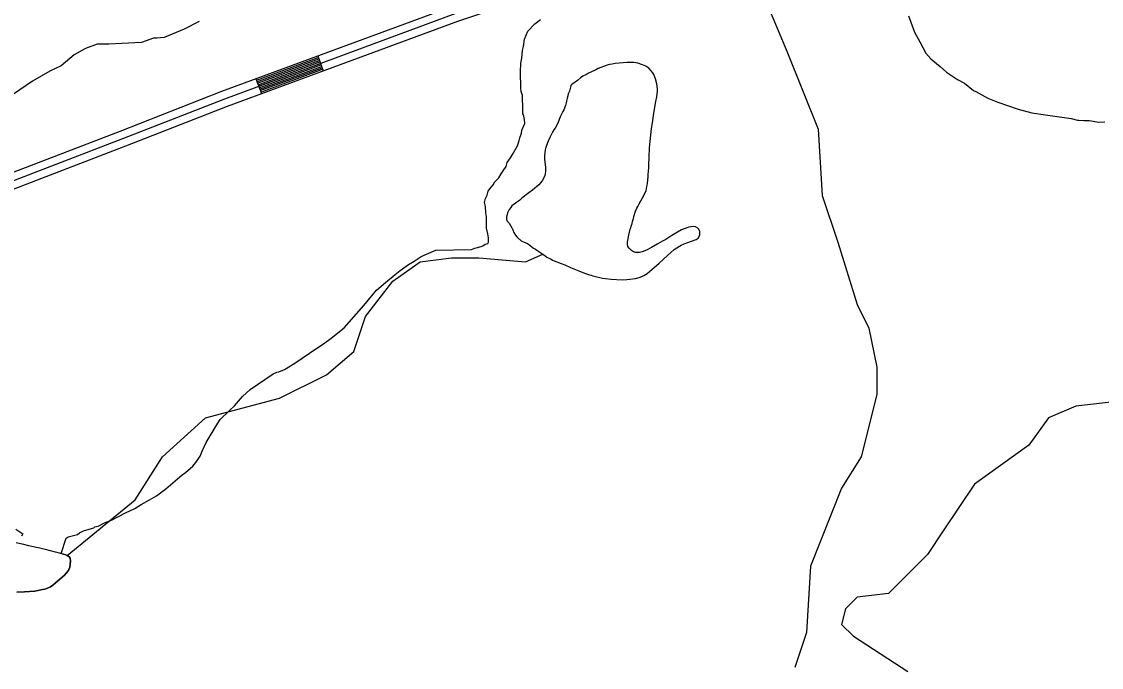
# Model space of a CAD drawing. Extents: x 3250478 to 3288318, y 788638 to 816472.
# Drawn here: x 3281015 to 3283065, y 801197 to 802423 of the extents above; entities that cross this region are included whole.
import ezdxf

# ---------------------------------------------------------------- set-up
doc = ezdxf.new("R2010")
doc.units = 0
for name, color, linetype in [('V-ROAD-CNTR', 7, 'Continuous'), ('V-SITE-VEGE', 7, 'Continuous'), ('V-TOPO-SHOR', 7, 'Continuous')]:
    doc.layers.add(name, color=color, linetype=linetype)

msp = doc.modelspace()

# ---------------------------------------------------------------- linework, layer by layer
at = {"layer": 'V-ROAD-CNTR'}
for p, q in [((3281577.4, 802357.9), (3281587.8, 802329.8)), ((3281460.1, 802314.6), (3281470.5, 802286.5))]:
    msp.add_line(p, q, dxfattribs=at)
for points in [[(3279082.7, 801392.1), (3279366.7, 801503.1), (3279729.5, 801639.2), (3280211.4, 801821.3), (3280733.6, 802019.1), (3281207.6, 802201.4), (3281400.9, 802276.7), (3281838.7, 802438.4), (3281990.1, 802489.7), (3282194.7, 802565.3), (3282521.9, 802691.3), (3282958, 802858.7), (3283121.5, 802911.3), (3283189.6, 802930.1), (3283253.7, 802955.9), (3283320.1, 802987.7), (3283377.3, 803019), (3283437.7, 803056.4), (3283497.5, 803110.3), (3283521, 803145.5)], [(3279175.7, 801410.3), (3279372.1, 801489.1), (3279734.8, 801625.2), (3280216.7, 801807.3), (3280738.9, 802005.1), (3281213, 802187.4), (3281406.2, 802262.7), (3281843.7, 802424.3), (3281995.1, 802475.5), (3282200, 802551.3), (3282527.2, 802677.3), (3282963, 802844.6), (3283125.8, 802896.9), (3283179.5, 802911.8)], [(3279073, 801403.3), (3279361.4, 801517.1), (3279724.2, 801653.2), (3280206.1, 801835.4), (3280728.3, 802033.1), (3281202.2, 802215.4), (3281395.6, 802290.8), (3281833.7, 802452.6), (3281932.9, 802486.2)], [(3281461.2, 802311.8), (3281578.4, 802355.1)], [(3281462.2, 802309), (3281579.4, 802352.3)], [(3281463.2, 802306.2), (3281580.5, 802349.5)], [(3281464.3, 802303.4), (3281581.5, 802346.7)], [(3281465.3, 802300.5), (3281582.6, 802343.8)], [(3281466.4, 802297.7), (3281583.6, 802341)], [(3281467.4, 802294.9), (3281584.6, 802338.2)], [(3281468.4, 802292.1), (3281585.7, 802335.4)], [(3281469.5, 802289.3), (3281586.7, 802332.6)]]:
    msp.add_lwpolyline(points, dxfattribs=at)
at = {"layer": 'V-SITE-VEGE'}
for p, q in [((3282699.4, 802433.9), (3282710.7, 802402.8)), ((3281323.8, 802408.7), (3281286.2, 802393)), ((3281352.7, 802423.2), (3281323.8, 802408.7)), ((3281976.2, 802404.9), (3281990, 802419.1)), ((3281990, 802419.1), (3282000.7, 802426.9)), ((3281265.7, 802391.5), (3281243.2, 802383.6)), ((3281272.2, 802391.7), (3281265.7, 802391.5)), ((3281286.2, 802393), (3281272.2, 802391.7)), ((3281968, 802375.6), (3281970, 802389.6)), ((3281970, 802389.6), (3281976.2, 802404.9)), ((3282710.7, 802402.8), (3282720.7, 802384.6)), ((3281136.4, 802372.2), (3281115, 802359.9)), ((3281159, 802380.1), (3281136.4, 802372.2)), ((3281180.6, 802380.4), (3281159, 802380.1)), ((3281243.2, 802383.6), (3281180.6, 802380.4)), ((3281965.1, 802353.9), (3281966, 802368)), ((3281966, 802368), (3281968, 802375.6)), ((3282720.7, 802384.6), (3282731.9, 802363.1)), ((3281115, 802359.9), (3281090.5, 802339)), ((3281963.1, 802344.2), (3281965.1, 802353.9)), ((3282731.9, 802363.1), (3282741.8, 802352.5)), ((3282741.8, 802352.5), (3282759.3, 802337.7)), ((3281069.1, 802328.9), (3281035.9, 802310)), ((3281090.5, 802339), (3281069.1, 802328.9)), ((3281962.3, 802327.9), (3281963.1, 802344.2)), ((3281962.8, 802296.6), (3281962.3, 802327.9)), ((3282094.8, 802326.3), (3282091.8, 802325.1)), ((3282106.6, 802332.3), (3282094.8, 802326.3)), ((3282110, 802334.1), (3282106.6, 802332.3)), ((3282126.8, 802340.6), (3282110, 802334.1)), ((3282131.4, 802341.6), (3282126.8, 802340.6)), ((3282136.3, 802342.3), (3282131.4, 802341.6)), ((3282142.3, 802343.4), (3282136.3, 802342.3)), ((3282165, 802345.4), (3282142.3, 802343.4)), ((3282170.1, 802345.5), (3282165, 802345.4)), ((3282177.9, 802345.2), (3282170.1, 802345.5)), ((3282185.5, 802344.5), (3282177.9, 802345.2)), ((3282194.1, 802341.3), (3282185.5, 802344.5)), ((3282200.3, 802338.6), (3282194.1, 802341.3)), ((3282206, 802334.5), (3282200.3, 802338.6)), ((3282210.6, 802329.8), (3282206, 802334.5)), ((3282213.9, 802325.7), (3282210.6, 802329.8)), ((3282759.3, 802337.7), (3282771.3, 802327.1)), ((3282771.3, 802327.1), (3282792.1, 802313.3)), ((3281035.9, 802310), (3280987.8, 802276.9)), ((3282070.4, 802311.6), (3282059.9, 802304)), ((3282076.1, 802316.1), (3282070.4, 802311.6)), ((3282080.8, 802319.3), (3282076.1, 802316.1)), ((3282087.7, 802323), (3282080.8, 802319.3)), ((3282091.8, 802325.1), (3282087.7, 802323)), ((3282215.7, 802322.5), (3282213.9, 802325.7)), ((3282217.8, 802317.8), (3282215.7, 802322.5)), ((3282219, 802314.4), (3282217.8, 802317.8)), ((3282221.4, 802305.1), (3282219, 802314.4)), ((3282792.1, 802313.3), (3282805.2, 802306)), ((3282805.2, 802306), (3282822.7, 802292.2)), ((3281964, 802290.2), (3281962.8, 802296.6)), ((3281966.3, 802282.6), (3281964, 802290.2)), ((3282053.8, 802287.4), (3282051.7, 802280.4)), ((3282055.2, 802291), (3282053.8, 802287.4)), ((3282057.2, 802298.4), (3282055.2, 802291)), ((3282058, 802301.6), (3282057.2, 802298.4)), ((3282059.9, 802304), (3282058, 802301.6)), ((3282221.2, 802280.2), (3282222.1, 802286.2)), ((3282222.3, 802295.7), (3282221.4, 802305.1)), ((3282222.1, 802286.2), (3282222.4, 802290.2)), ((3282222.4, 802290.2), (3282222.3, 802295.7)), ((3282822.7, 802292.2), (3282827, 802290.2)), ((3282827, 802290.2), (3282849.9, 802277.6)), ((3281966.4, 802274), (3281966.3, 802282.6)), ((3281966.6, 802264.3), (3281966.4, 802274)), ((3282049.1, 802268.8), (3282048, 802264)), ((3282049.7, 802272.2), (3282049.1, 802268.8)), ((3282051, 802277), (3282049.7, 802272.2)), ((3282051.7, 802280.4), (3282051, 802277)), ((3282215.9, 802249), (3282219.5, 802271.2)), ((3282219.5, 802271.2), (3282221.2, 802280.2)), ((3282849.9, 802277.6), (3282868.4, 802270.3)), ((3282868.4, 802270.3), (3282907.5, 802256.9)), ((3281966.6, 802261), (3281966.6, 802264.3)), ((3281966.7, 802256.7), (3281966.6, 802261)), ((3281966.8, 802252.4), (3281966.7, 802256.7)), ((3281966.8, 802249.2), (3281966.8, 802252.4)), ((3281966.9, 802247), (3281966.8, 802249.2)), ((3281968, 802247), (3281966.9, 802247)), ((3281970.3, 802237.3), (3281968, 802247)), ((3282042.8, 802252.6), (3282038.4, 802243.4)), ((3282044.8, 802255.8), (3282042.8, 802252.6)), ((3282048, 802264), (3282044.8, 802255.8)), ((3282213.2, 802231.1), (3282215.9, 802249)), ((3282907.5, 802256.9), (3282933.5, 802249.8)), ((3282933.5, 802249.8), (3282959.5, 802245.9)), ((3282959.5, 802245.9), (3283008.2, 802239.1)), ((3281965.2, 802216.7), (3281970.4, 802229.8)), ((3281970.4, 802229.8), (3281970.3, 802237.3)), ((3282032.5, 802228.9), (3282028, 802221.1)), ((3282038.4, 802243.4), (3282032.5, 802228.9)), ((3282211.4, 802220.1), (3282213.2, 802231.1)), ((3283008.2, 802239.1), (3283020.2, 802236.1)), ((3283020.2, 802236.1), (3283022.3, 802236.1)), ((3283022.3, 802236.1), (3283032, 802235.2)), ((3283032, 802235.2), (3283041.8, 802235.3)), ((3283041.8, 802235.3), (3283060.2, 802232.4)), ((3283060.2, 802232.4), (3283072.1, 802232.6)), ((3281961.1, 802202.6), (3281964.2, 802211.3)), ((3281964.2, 802211.3), (3281965.2, 802216.7)), ((3282018.9, 802204.4), (3282014.7, 802196)), ((3282022.4, 802211.9), (3282018.9, 802204.4)), ((3282025.5, 802217.7), (3282022.4, 802211.9)), ((3282028, 802221.1), (3282025.5, 802217.7)), ((3282207.6, 802183.6), (3282211.4, 802220.1)), ((3281947.6, 802171.1), (3281957, 802187.4)), ((3281957, 802187.4), (3281960.1, 802197.2)), ((3281960.1, 802197.2), (3281961.1, 802202.6)), ((3282010.7, 802184.6), (3282009.6, 802179.6)), ((3282011.6, 802188), (3282010.7, 802184.6)), ((3282014.7, 802196), (3282011.6, 802188)), ((3282206.5, 802165.5), (3282207.6, 802183.6)), ((3281937, 802155.8), (3281943.4, 802164.5)), ((3281943.4, 802164.5), (3281947.6, 802171.1)), ((3282009.6, 802179.6), (3282008.2, 802168.2)), ((3282008.2, 802168.2), (3282008.3, 802161.5)), ((3282206, 802150.9), (3282206.5, 802165.5)), ((3281929.7, 802139.5), (3281935, 802148.2)), ((3281935, 802148.2), (3281937, 802155.8)), ((3282008.3, 802161.5), (3282009.9, 802146.9)), ((3282009.9, 802146.9), (3282010.2, 802139.4)), ((3282205.1, 802132.8), (3282206, 802145.4)), ((3282206, 802145.4), (3282206, 802150.9)), ((3281913.9, 802118.7), (3281921.3, 802126.4)), ((3281921.3, 802126.4), (3281925.5, 802134)), ((3281925.5, 802134), (3281929.7, 802139.5)), ((3282006.3, 802125.4), (3282003.4, 802120.6)), ((3282008.4, 802130.6), (3282006.3, 802125.4)), ((3282009.5, 802134), (3282008.4, 802130.6)), ((3282010.2, 802139.4), (3282009.5, 802134)), ((3282203.4, 802115.1), (3282204.4, 802123)), ((3282204.4, 802123), (3282204.9, 802128)), ((3282204.9, 802128), (3282205.1, 802132.8)), ((3281899.2, 802093.6), (3281901.2, 802101.2)), ((3281901.2, 802101.2), (3281904.4, 802105.6)), ((3281904.4, 802105.6), (3281910.7, 802113.2)), ((3281910.7, 802113.2), (3281913.9, 802118.7)), ((3281985.1, 802103.1), (3281978.1, 802098.1)), ((3281997.1, 802113.3), (3281985.1, 802103.1)), ((3282003.4, 802120.6), (3281997.1, 802113.3)), ((3282197.5, 802093.9), (3282200.8, 802102.5)), ((3282200.8, 802102.5), (3282202.4, 802109.7)), ((3282202.4, 802109.7), (3282203.4, 802115.1)), ((3281894, 802079.5), (3281896, 802087.1)), ((3281896, 802087.1), (3281899.2, 802093.6)), ((3281961, 802084), (3281950.5, 802076.5)), ((3281965.3, 802087.9), (3281961, 802084)), ((3281970, 802091.4), (3281965.3, 802087.9)), ((3281973.1, 802094.2), (3281970, 802091.4)), ((3281978.1, 802098.1), (3281973.1, 802094.2)), ((3282187.8, 802076.8), (3282197.5, 802093.9)), ((3281896.3, 802072), (3281894, 802079.5)), ((3281896.5, 802060.1), (3281896.3, 802072)), ((3281897.7, 802052.5), (3281896.5, 802060.1)), ((3281937.5, 802059.8), (3281935.8, 802052)), ((3281941.2, 802066.2), (3281937.5, 802059.8)), ((3281944.1, 802070.4), (3281941.2, 802066.2)), ((3281946.2, 802073), (3281944.1, 802070.4)), ((3281950.5, 802076.5), (3281946.2, 802073)), ((3282177.9, 802053.3), (3282181.1, 802063.3)), ((3282181.1, 802063.3), (3282183.4, 802068.7)), ((3282183.4, 802068.7), (3282185.3, 802072)), ((3282185.3, 802072), (3282187.8, 802076.8)), ((3281898, 802030.9), (3281897.7, 802052.5)), ((3281935.8, 802052), (3281935.7, 802048.2)), ((3281935.7, 802048.2), (3281937.3, 802044.4)), ((3281937.3, 802044.4), (3281940.8, 802040.1)), ((3281940.8, 802040.1), (3281943.8, 802035.8)), ((3282172.6, 802034.7), (3282174.3, 802039.7)), ((3282174.3, 802039.7), (3282175.1, 802043.5)), ((3282175.1, 802043.5), (3282176.9, 802049.3)), ((3282176.9, 802049.3), (3282177.9, 802053.3)), ((3281900.4, 802020.2), (3281898, 802030.9)), ((3281901.6, 802012.6), (3281900.4, 802020.2)), ((3281943.8, 802035.8), (3281946.3, 802031.8)), ((3281946.3, 802031.8), (3281948.1, 802027.9)), ((3281948.1, 802027.9), (3281950, 802022.7)), ((3281950, 802022.7), (3281952.7, 802017.4)), ((3282167.9, 802017.9), (3282170.7, 802028.7)), ((3282170.7, 802028.7), (3282171.9, 802031.5)), ((3282171.9, 802031.5), (3282172.6, 802034.7)), ((3282268.1, 802027.5), (3282249.7, 802016.9)), ((3282273.2, 802029.6), (3282268.1, 802027.5)), ((3282282.3, 802032.9), (3282273.2, 802029.6)), ((3282286.1, 802033.4), (3282282.3, 802032.9)), ((3282290.3, 802033.8), (3282286.1, 802033.4)), ((3282294.5, 802033.3), (3282290.3, 802033.8)), ((3282298.9, 802031), (3282294.5, 802033.3)), ((3282301.3, 802028.7), (3282298.9, 802031)), ((3282302.8, 802024.3), (3282301.3, 802028.7)), ((3282302.9, 802017.7), (3282302.8, 802024.3)), ((3281891, 801997.3), (3281895.3, 802000.7)), ((3281895.3, 802000.7), (3281900.7, 802001.8)), ((3281900.7, 802001.8), (3281901.7, 802004)), ((3281901.7, 802004), (3281901.6, 802012.6)), ((3281952.7, 802017.4), (3281955.3, 802014.5)), ((3281955.3, 802014.5), (3281957.6, 802012.3)), ((3281957.6, 802012.3), (3281963.8, 802007)), ((3281963.8, 802007), (3281969.6, 802004.1)), ((3281969.6, 802004.1), (3281974.2, 802002.6)), ((3281974.2, 802002.6), (3281977.7, 802000.3)), ((3281977.7, 802000.3), (3281987.3, 801993.1)), ((3282165.8, 802000.2), (3282165.9, 802004.5)), ((3282166.5, 801996), (3282165.8, 802000.2)), ((3282165.9, 802004.5), (3282167.9, 802017.9)), ((3282223.1, 802000.9), (3282211.3, 801993.9)), ((3282227.7, 802003.4), (3282223.1, 802000.9)), ((3282232, 802006), (3282227.7, 802003.4)), ((3282238.7, 802009.5), (3282232, 802006)), ((3282244.4, 802013.2), (3282238.7, 802009.5)), ((3282249.7, 802016.9), (3282244.4, 802013.2)), ((3282264.2, 801996.6), (3282267.8, 801998.6)), ((3282267.8, 801998.6), (3282272.9, 802000.9)), ((3282272.9, 802000.9), (3282287.1, 802005.9)), ((3282287.1, 802005.9), (3282295.7, 802009.6)), ((3282295.7, 802009.6), (3282300, 802011.9)), ((3282300, 802011.9), (3282302.9, 802017.7)), ((3281773.6, 801977.1), (3281784.3, 801981.6)), ((3281784.3, 801981.6), (3281801.5, 801989.4)), ((3281801.5, 801989.4), (3281869.5, 801990.5)), ((3281869.5, 801990.5), (3281876, 801992.8)), ((3281876, 801992.8), (3281887.8, 801996.2)), ((3281887.8, 801996.2), (3281891, 801997.3)), ((3281987.3, 801993.1), (3281991, 801990.8)), ((3281991, 801990.8), (3281993.6, 801988.8)), ((3281993.6, 801988.8), (3282004.8, 801981.2)), ((3282004.8, 801981.2), (3282009.1, 801978.1)), ((3282009.1, 801978.1), (3282012.5, 801976)), ((3282168.5, 801993.2), (3282166.5, 801996)), ((3282173.2, 801988.5), (3282168.5, 801993.2)), ((3282177, 801986.2), (3282173.2, 801988.5)), ((3282181, 801984.5), (3282177, 801986.2)), ((3282184.8, 801984.4), (3282181, 801984.5)), ((3282188.1, 801984.8), (3282184.8, 801984.4)), ((3282193.7, 801986.1), (3282188.1, 801984.8)), ((3282202, 801989), (3282193.7, 801986.1)), ((3282211.3, 801993.9), (3282202, 801989)), ((3282225.5, 801964.7), (3282241.4, 801978.7)), ((3282241.4, 801978.7), (3282254, 801990.1)), ((3282254, 801990.1), (3282264.2, 801996.6)), ((3281734.1, 801950.5), (3281750.1, 801961.6)), ((3281750.1, 801961.6), (3281760.8, 801968.2)), ((3281760.8, 801968.2), (3281773.6, 801977.1)), ((3282012.5, 801976), (3282020.9, 801971.7)), ((3282020.9, 801971.7), (3282023.5, 801970.2)), ((3282023.5, 801970.2), (3282026.7, 801968.8)), ((3282026.7, 801968.8), (3282031.2, 801966.7)), ((3282031.2, 801966.7), (3282039.6, 801963.7)), ((3282039.6, 801963.7), (3282046.4, 801961)), ((3282046.4, 801961), (3282057.2, 801956.2)), ((3282216.5, 801956.4), (3282225.5, 801964.7)), ((3281706.4, 801927.4), (3281724.5, 801942.8)), ((3281724.5, 801942.8), (3281734.1, 801950.5)), ((3282057.2, 801956.2), (3282073.1, 801949.7)), ((3282073.1, 801949.7), (3282083.9, 801945.7)), ((3282083.9, 801945.7), (3282093.5, 801942.4)), ((3282093.5, 801942.4), (3282096.7, 801941.7)), ((3282096.7, 801941.7), (3282100.1, 801940.4)), ((3282100.1, 801940.4), (3282118.1, 801936.1)), ((3282181, 801935.3), (3282187.5, 801937)), ((3282187.5, 801937), (3282192.9, 801939.3)), ((3282192.9, 801939.3), (3282196.6, 801941.1)), ((3282196.6, 801941.1), (3282202.9, 801945)), ((3282202.9, 801945), (3282216.5, 801956.4)), ((3281689.3, 801913.1), (3281706.4, 801927.4)), ((3282118.1, 801936.1), (3282124.1, 801935)), ((3282124.1, 801935), (3282134.8, 801933.8)), ((3282134.8, 801933.8), (3282155.5, 801932.7)), ((3282155.5, 801932.7), (3282164.5, 801933.3)), ((3282164.5, 801933.3), (3282181, 801935.3)), ((3281668.1, 801887.9), (3281689.3, 801913.1)), ((3281627.8, 801841.9), (3281660.7, 801879.1)), ((3281660.7, 801879.1), (3281668.1, 801887.9)), ((3281603.3, 801822), (3281627.8, 801841.9)), ((3281588.4, 801811), (3281603.3, 801822)), ((3281533.9, 801774.4), (3281575.5, 801803.2)), ((3281575.5, 801803.2), (3281588.4, 801811)), ((3281514.6, 801762.2), (3281533.9, 801774.4)), ((3281477.1, 801743.3), (3281493.2, 801754.3)), ((3281493.2, 801754.3), (3281499.6, 801757.7)), ((3281499.6, 801757.7), (3281503.9, 801757.8)), ((3281503.9, 801757.8), (3281514.6, 801762.2)), ((3281449.4, 801724.5), (3281477.1, 801743.3)), ((3281419.6, 801693.7), (3281434.5, 801711.3)), ((3281434.5, 801711.3), (3281449.4, 801724.5)), ((3281410, 801684.9), (3281419.6, 801693.7)), ((3281392, 801667.4), (3281410, 801684.9)), ((3281373, 801636.8), (3281384.6, 801655.4)), ((3281384.6, 801655.4), (3281392, 801667.4)), ((3281365.7, 801623.7), (3281373, 801636.8)), ((3281358.4, 801607.4), (3281365.7, 801623.7)), ((3281345.8, 801585.6), (3281354.2, 801597.6)), ((3281354.2, 801597.6), (3281358.4, 801607.4)), ((3281326.6, 801566.9), (3281340.5, 801579)), ((3281340.5, 801579), (3281345.8, 801585.6)), ((3281289.3, 801536.1), (3281320.2, 801562.5)), ((3281320.2, 801562.5), (3281326.6, 801566.9)), ((3281271.2, 801522.8), (3281289.3, 801536.1)), ((3281230.5, 801498.4), (3281242.3, 801506.2)), ((3281242.3, 801506.2), (3281258.3, 801515.1)), ((3281258.3, 801515.1), (3281271.2, 801522.8)), ((3281184.5, 801476), (3281212.3, 801490.5)), ((3281212.3, 801490.5), (3281230.5, 801498.4)), ((3281160.9, 801464.9), (3281173.7, 801471.6)), ((3281173.7, 801471.6), (3281184.5, 801476)), ((3281099.7, 801442.3), (3281104, 801444.5)), ((3281104, 801444.5), (3281121.2, 801449.1)), ((3281121.2, 801449.1), (3281125.4, 801452.4)), ((3281125.4, 801452.4), (3281132.9, 801455.8)), ((3281132.9, 801455.8), (3281148, 801460.3)), ((3281148, 801460.3), (3281152.3, 801461.5)), ((3281152.3, 801461.5), (3281154.4, 801463.7)), ((3281154.4, 801463.7), (3281160.9, 801464.9)), ((3281090.7, 801413.1), (3281099.7, 801442.3)), ((3281099.3, 801410.5), (3281090.7, 801413.1)), ((3281102.1, 801409.2), (3281099.3, 801410.5)), ((3281105.9, 801406.4), (3281102.1, 801409.2)), ((3281107.5, 801403.9), (3281105.9, 801406.4)), ((3281108.2, 801399.3), (3281107.5, 801403.9)), ((3281104.3, 801381), (3281106.6, 801387)), ((3281106.6, 801387), (3281107.5, 801392.2)), ((3281107.5, 801392.2), (3281108.2, 801399.3)), ((3281079.1, 801356.7), (3281087.9, 801364.2)), ((3281087.9, 801364.2), (3281096.7, 801372.1)), ((3281096.7, 801372.1), (3281100, 801375.7)), ((3281100, 801375.7), (3281104.3, 801381)), ((3281040.2, 801341.8), (3281051.7, 801343.8)), ((3281051.7, 801343.8), (3281054.8, 801344.6)), ((3281054.8, 801344.6), (3281059.4, 801345.5)), ((3281059.4, 801345.5), (3281064.7, 801347.2)), ((3281064.7, 801347.2), (3281070, 801350)), ((3281070, 801350), (3281074.6, 801352.7)), ((3281074.6, 801352.7), (3281079.1, 801356.7)), ((3281006.2, 801339.9), (3281020.5, 801340.1)), ((3281020.5, 801340.1), (3281040.2, 801341.8))]:
    msp.add_line(p, q, dxfattribs=at)
msp.add_lwpolyline([(3281004.2, 801459.5), (3281017.5, 801450.6), (3281015.2, 801446.2)], dxfattribs=at)
at = {"layer": 'V-TOPO-SHOR'}
for points in [[(3282372.1, 802596.9), (3282468.4, 802367.2), (3282527.7, 802219), (3282535.1, 802093.1), (3282564.7, 802004.2), (3282601.8, 801885.6), (3282624, 801841.1), (3282638.8, 801767.1), (3282638.8, 801715.2), (3282609.2, 801596.6), (3282572.2, 801537.4), (3282512.9, 801389.2), (3282505.5, 801263.2), (3282483.2, 801196.5)], [(3282300, 802011.9), (3282302.9, 802017.7), (3282302.8, 802024.3), (3282301.3, 802028.7), (3282298.9, 802031), (3282294.5, 802033.3), (3282290.3, 802033.8), (3282286.1, 802033.4), (3282282.3, 802032.9), (3282273.2, 802029.6), (3282268.1, 802027.5), (3282249.7, 802016.9), (3282244.4, 802013.2), (3282238.7, 802009.5), (3282232, 802006), (3282227.7, 802003.4), (3282223.1, 802000.9), (3282211.3, 801993.9), (3282202, 801989), (3282193.7, 801986.1), (3282188.1, 801984.8), (3282184.8, 801984.3), (3282181, 801984.5), (3282177, 801986.2), (3282173.2, 801988.5), (3282168.5, 801993.2), (3282166.5, 801996), (3282165.8, 802000.2), (3282165.9, 802004.5), (3282167.9, 802017.9), (3282170.7, 802028.7), (3282171.9, 802031.5), (3282172.6, 802034.7), (3282174.3, 802039.7), (3282175.1, 802043.5), (3282176.9, 802049.3), (3282177.9, 802053.3), (3282181.1, 802063.3), (3282183.4, 802068.7), (3282185.3, 802072), (3282187.8, 802076.8), (3282197.5, 802093.9), (3282200.8, 802102.5), (3282202.4, 802109.7), (3282203.4, 802115.1), (3282204.4, 802123), (3282204.9, 802128), (3282205.1, 802132.8), (3282206, 802145.4), (3282206, 802150.9), (3282206.5, 802165.5), (3282207.6, 802183.6), (3282211.4, 802220.1), (3282213.2, 802231.1), (3282215.9, 802249), (3282219.5, 802271.2), (3282221.2, 802280.2), (3282222.1, 802286.2), (3282222.4, 802290.2), (3282222.3, 802295.7), (3282221.4, 802305.1), (3282219, 802314.4), (3282217.8, 802317.8), (3282215.7, 802322.5), (3282213.9, 802325.7), (3282210.6, 802329.8), (3282206, 802334.5), (3282200.3, 802338.6), (3282194.1, 802341.3), (3282185.5, 802344.5), (3282177.9, 802345.2), (3282170.1, 802345.5), (3282165, 802345.4), (3282142.3, 802343.4), (3282136.3, 802342.3), (3282131.4, 802341.6), (3282126.8, 802340.6), (3282110, 802334.1), (3282106.6, 802332.3), (3282094.8, 802326.3), (3282091.8, 802325.1), (3282087.7, 802323), (3282080.8, 802319.3), (3282076.1, 802316.1), (3282070.4, 802311.6), (3282059.9, 802304), (3282058, 802301.6), (3282057.2, 802298.4), (3282055.2, 802291), (3282053.8, 802287.4), (3282051.7, 802280.4), (3282051, 802277), (3282049.7, 802272.2), (3282049.1, 802268.8), (3282048, 802264), (3282044.8, 802255.8), (3282042.8, 802252.6), (3282038.4, 802243.4), (3282032.5, 802228.9), (3282028, 802221.1), (3282025.5, 802217.7)], [(3282025.5, 802217.7), (3282022.4, 802211.9), (3282018.9, 802204.4), (3282014.7, 802196), (3282011.6, 802188), (3282010.7, 802184.6), (3282009.6, 802179.6), (3282008.2, 802168.2), (3282008.3, 802161.5), (3282009.9, 802146.9), (3282010.2, 802139.4), (3282009.5, 802134), (3282008.4, 802130.6), (3282006.3, 802125.4), (3282003.4, 802120.6), (3281997.1, 802113.3), (3281985.1, 802103.1), (3281978.1, 802098.1), (3281973.1, 802094.2), (3281970, 802091.4), (3281965.3, 802087.9), (3281961, 802084), (3281950.5, 802076.5), (3281946.2, 802073), (3281944.1, 802070.4), (3281941.2, 802066.2), (3281937.5, 802059.8), (3281935.8, 802052), (3281935.7, 802048.2), (3281937.3, 802044.4), (3281940.8, 802040.1), (3281943.8, 802035.8), (3281946.3, 802031.8), (3281948.1, 802027.9), (3281950, 802022.7), (3281952.7, 802017.4), (3281955.3, 802014.5), (3281957.6, 802012.3), (3281963.8, 802007), (3281969.6, 802004.1), (3281974.2, 802002.6), (3281977.7, 802000.3), (3281987.3, 801993.1), (3281991, 801990.8), (3281993.6, 801988.8), (3282004.8, 801981.2), (3282009.1, 801978.1), (3282012.5, 801976), (3282020.9, 801971.7), (3282023.5, 801970.2), (3282026.7, 801968.8), (3282031.2, 801966.7), (3282039.6, 801963.7), (3282046.4, 801961), (3282057.2, 801956.2), (3282073.1, 801949.7), (3282083.9, 801945.7), (3282093.5, 801942.4), (3282096.7, 801941.7), (3282100.1, 801940.4), (3282118.1, 801936.1), (3282124.1, 801935), (3282134.8, 801933.8), (3282155.6, 801932.7), (3282164.5, 801933.3), (3282181, 801935.3), (3282187.5, 801937), (3282192.9, 801939.3), (3282196.6, 801941.1), (3282202.9, 801945), (3282216.5, 801956.4), (3282225.5, 801964.7), (3282241.4, 801978.7), (3282254, 801990.1), (3282264.2, 801996.6), (3282267.8, 801998.6), (3282272.9, 802000.9), (3282287.1, 802005.9), (3282295.7, 802009.6), (3282300, 802011.9)], [(3283920.7, 802115.3), (3283854, 802056), (3283787.3, 802041.2), (3283698.4, 802004.2), (3283653.9, 801937.5), (3283587.2, 801922.6), (3283542.8, 801915.2), (3283446.5, 801893), (3283342.7, 801870.8), (3283224.2, 801789.3), (3283150.1, 801707.8), (3283016.7, 801693), (3282964.8, 801670.7), (3282927.8, 801618.9), (3282824.1, 801544.8), (3282764.8, 801455.9), (3282735.2, 801411.4), (3282661.1, 801337.3), (3282601.8, 801329.9), (3282579.6, 801307.7), (3282572.2, 801278), (3282594.4, 801255.8), (3282698.1, 801189.1)], [(3281102.1, 801409.2), (3281231.1, 801515.1), (3281282.9, 801596.6), (3281364.4, 801670.7), (3281505.2, 801707.8), (3281594.1, 801752.2), (3281646, 801796.7), (3281668.2, 801863.4), (3281720.1, 801930.1), (3281771.9, 801967.1), (3281831.2, 801974.5), (3281883.1, 801974.5), (3281972, 801967.1), (3282004.8, 801981.2)], [(3281004.9, 801433.6), (3281019.1, 801430.7), (3281028.2, 801428.2), (3281050, 801423.8), (3281059.9, 801421.4), (3281079.1, 801416.3), (3281082.1, 801415.8), (3281099.3, 801410.5), (3281102.1, 801409.2), (3281105.9, 801406.4), (3281107.5, 801403.9), (3281108.2, 801399.3), (3281107.5, 801392.2), (3281106.6, 801387), (3281104.3, 801381), (3281100, 801375.7), (3281096.7, 801372.1), (3281087.9, 801364.2), (3281079.1, 801356.7), (3281074.6, 801352.7), (3281070, 801350), (3281064.7, 801347.2), (3281059.4, 801345.5), (3281054.8, 801344.6), (3281051.7, 801343.8), (3281040.2, 801341.8), (3281020.5, 801340.1), (3281006.2, 801339.9)]]:
    msp.add_lwpolyline(points, dxfattribs=at)

doc.saveas('drawing.dxf')
